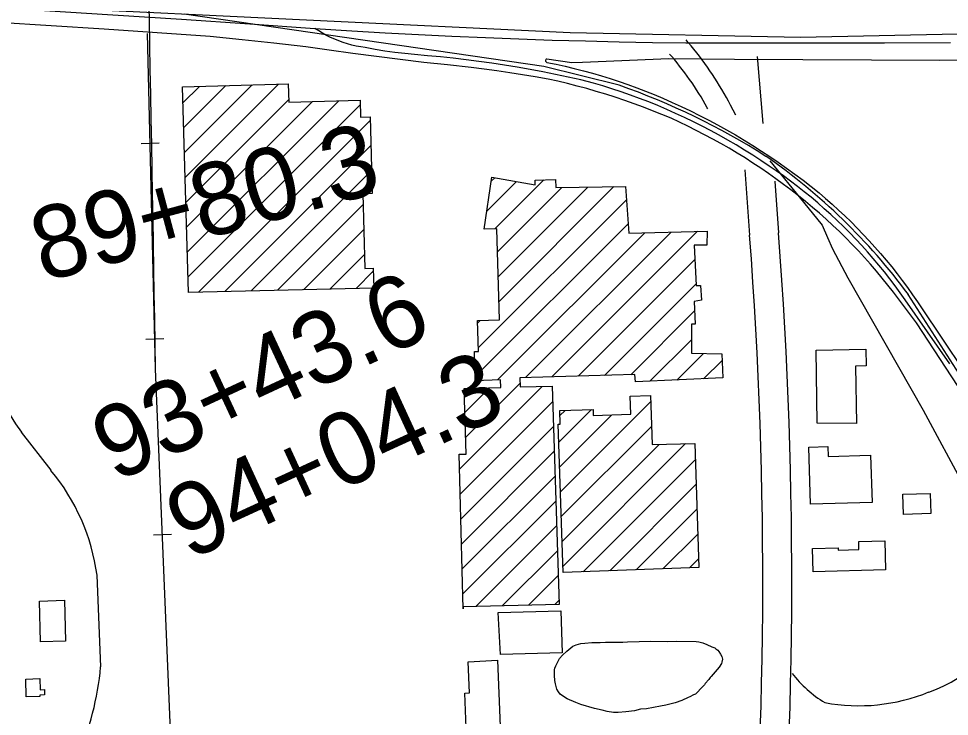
# Model space of a CAD drawing. Extents: x 3297716 to 3335574, y 688621 to 713991.
# Drawn here: x 3325850 to 3327134, y 704230 to 705193 of the extents above; entities that cross this region are included whole.
import ezdxf

# ---------------------------------------------------------------- set-up
doc = ezdxf.new("R2010")
doc.units = 0
for name, color, linetype in [('V-BLDG-OTLN', 7, 'Continuous'), ('V-BRDG-OTLN', 7, 'Continuous'), ('V-RAIL-TRAK', 7, 'Continuous'), ('V-ROAD-CNTR', 7, 'Continuous'), ('V-SITE-VEGE', 7, 'Continuous'), ('V-SURV-IDEN', 7, 'Continuous'), ('V-TOPO-SHOR', 7, 'Continuous')]:
    doc.layers.add(name, color=color, linetype=linetype)

msp = doc.modelspace()

# ---------------------------------------------------------------- linework, layer by layer
at = {"layer": 'V-BLDG-OTLN'}
for p, q in [((3326076.3, 705076.6), (3326099, 705099.3)), ((3326077.3, 705042.2), (3326135.4, 705100.4)), ((3326078.3, 705007.9), (3326171.9, 705101.5)), ((3326079.3, 704973.5), (3326208.3, 705102.5)), ((3326080.3, 704939.2), (3326222.3, 705081.2)), ((3326081.3, 704904.8), (3326254.9, 705078.4)), ((3326082.3, 704870.5), (3326291.2, 705079.4)), ((3326083.3, 704836.1), (3326320.9, 705073.7)), ((3326097.9, 704815.4), (3326334.7, 705052.1)), ((3326134.1, 704816.3), (3326335.6, 705017.7)), ((3326170.4, 704817.1), (3326336.6, 704983.3)), ((3326495.4, 704926.9), (3326536.4, 704967.9)), ((3326501.7, 704968.6), (3326506.4, 704973.3)), ((3326506.7, 704902.8), (3326574.2, 704970.4)), ((3326510.2, 704871), (3326598.9, 704959.7)), ((3326511.3, 704836.7), (3326634.9, 704960.3)), ((3326512.4, 704802.5), (3326670.8, 704960.9)), ((3326483.7, 704738.5), (3326688, 704942.7)), ((3326206.6, 704818), (3326324.8, 704936.3)), ((3326242.8, 704818.8), (3326325.8, 704901.8)), ((3326479.5, 704698.8), (3326690.4, 704909.8)), ((3326510.2, 704694.2), (3326713.3, 704897.4)), ((3326548.9, 704697.6), (3326749.7, 704898.3)), ((3326585.3, 704698.6), (3326786, 704899.3)), ((3326279, 704819.7), (3326326.7, 704867.4)), ((3326621.6, 704699.6), (3326782.6, 704860.6)), ((3326315.2, 704820.5), (3326338.9, 704844.3)), ((3326657.9, 704700.5), (3326784.3, 704826.9)), ((3326694.3, 704701.5), (3326782.1, 704789.4)), ((3326482.7, 704772.7), (3326486.3, 704776.4)), ((3326720.6, 704692.5), (3326777.9, 704749.7)), ((3326478.4, 704733.2), (3326478.8, 704733.5)), ((3326757.6, 704694.1), (3326794.2, 704730.8)), ((3326794.6, 704695.8), (3326820, 704721.1)), ((3326457.9, 704571.2), (3326571.9, 704685.2)), ((3326465.4, 704649.4), (3326499.3, 704683.3)), ((3326466.3, 704614.9), (3326541.3, 704690)), ((3326693.3, 704671.4), (3326693.8, 704671.9)), ((3326458.9, 704536.8), (3326586.4, 704664.4)), ((3326597.1, 704539.9), (3326721.7, 704664.5)), ((3326594.8, 704608.3), (3326639.9, 704653.4)), ((3326596, 704574.1), (3326667.9, 704646.1)), ((3326596.3, 704645.2), (3326603.4, 704652.3)), ((3326459.8, 704502.4), (3326587.5, 704630.1)), ((3326598.3, 704505.8), (3326722.7, 704630.1)), ((3326600.7, 704437.4), (3326769.7, 704606.4)), ((3326460.7, 704467.9), (3326588.6, 704595.8)), ((3326599.5, 704471.6), (3326733.2, 704605.3)), ((3326628.3, 704429.6), (3326783.3, 704584.6)), ((3326461.6, 704433.5), (3326589.6, 704561.5)), ((3326665, 704431), (3326784.3, 704550.3)), ((3326462.5, 704399), (3326590.7, 704527.2)), ((3326701.6, 704432.3), (3326785.4, 704516)), ((3326480.5, 704381.7), (3326591.8, 704492.9)), ((3326738.3, 704433.6), (3326786.4, 704481.7)), ((3326516.7, 704382.6), (3326592.8, 704458.7)), ((3326775, 704434.9), (3326787.4, 704447.4)), ((3326553, 704383.4), (3326593.9, 704424.4)), ((3326589.2, 704384.3), (3326595, 704390.1))]:
    msp.add_line(p, q, dxfattribs=at)
for points in [[(3326083.9, 704815.1), (3326075.6, 705098.7), (3326221.7, 705102.9), (3326222.4, 705077.6), (3326320.7, 705080.1), (3326321.4, 705056.9), (3326334.5, 705057.3), (3326337.5, 704951.3), (3326324.5, 704950.9), (3326327.2, 704848), (3326338.8, 704848.3), (3326339.5, 704821.1)], [(3326463.1, 704381.3), (3326463.1, 704378.6), (3326457.4, 704591.8), (3326466.9, 704592), (3326464.5, 704682.4), (3326514.8, 704683.7), (3326514.5, 704694.4), (3326479.6, 704693.2), (3326478.4, 704733.5), (3326483.9, 704733.7), (3326482.5, 704776.3), (3326513.2, 704777.3), (3326509.2, 704902.9), (3326491.7, 704902.3), (3326502.5, 704974), (3326562.1, 704963.2), (3326562.1, 704969.9), (3326590.3, 704971), (3326590.8, 704959.6), (3326686.7, 704961.2), (3326691.3, 704896.8), (3326799.3, 704899.6), (3326799.1, 704880.2), (3326781.6, 704880.4), (3326784.4, 704824.7), (3326790.4, 704824.6), (3326791.5, 704804.5), (3326781.4, 704802.6), (3326783.1, 704771.1), (3326777.7, 704771.2), (3326778, 704731), (3326819.5, 704730.5), (3326821.1, 704697), (3326700.4, 704691.6), (3326699.9, 704701.7), (3326541, 704697.4), (3326541.5, 704684.7), (3326585.8, 704685.5), (3326595.2, 704384.5)], [(3326951.3, 704634.6), (3326949.7, 704735.4), (3327018.3, 704736.5), (3327018.7, 704713.7), (3327003.9, 704713.5), (3327005.3, 704634.3)], [(3326601, 704428.6), (3326593.9, 704633.1), (3326596.7, 704633.2), (3326596.1, 704652), (3326642.2, 704653.4), (3326642.4, 704645.3), (3326694, 704646.9), (3326693.3, 704671.9), (3326721.4, 704672.7), (3326723.5, 704605), (3326782.6, 704606.8), (3326787.8, 704435.4)], [(3327027.1, 704525.4), (3326941.9, 704523), (3326939.6, 704601.6), (3326965.9, 704602.4), (3326966.3, 704588.7), (3327024.7, 704590.4)], [(3327108.1, 704509.8), (3327070.2, 704508.7), (3327069.3, 704536.7), (3327107.3, 704537.8)], [(3327045.5, 704432.3), (3326945.9, 704429.6), (3326945, 704461.7), (3326980.3, 704462.6), (3326980.4, 704459.6), (3327008.8, 704460.3), (3327008.5, 704471.2), (3327044.5, 704472.2)], [(3325879.9, 704333), (3325878.3, 704389.3), (3325912.8, 704390.3), (3325914.4, 704333.9)], [(3326511.3, 704373.3), (3326597.7, 704375.7), (3326599.3, 704317.8), (3326514.6, 704315.4)], [(3326510.2, 704307.5), (3326514, 704216.2), (3326467.1, 704214.3), (3326465.1, 704262.1), (3326471.6, 704262.4), (3326469.9, 704305.6)], [(3325860.1, 704257), (3325859.4, 704281.7), (3325878.7, 704282.3), (3325879.2, 704266.9), (3325885.3, 704267.1), (3325885.5, 704259.8), (3325878.9, 704259.6), (3325878.9, 704257.6)]]:
    msp.add_lwpolyline(points, close=True, dxfattribs=at)
at = {"layer": 'V-BRDG-OTLN'}
for points in [[(3325790.6, 705209.6), (3325885.2, 705203.9), (3325979.7, 705197.9), (3326074.2, 705191.8), (3326168.7, 705185.4), (3326258.4, 705179.1), (3326309.2, 705175.8), (3326355.3, 705173.1), (3326401.3, 705170.7), (3326447.4, 705168.5), (3326493.5, 705166.5), (3326539.6, 705164.7), (3326585.7, 705163.2)], [(3326698.6, 705075.2), (3326685.7, 705079.8), (3326672.7, 705084.2), (3326659.6, 705088.3), (3326646.5, 705092.3), (3326633.3, 705096.1), (3326620, 705099.7), (3326606.7, 705103.1), (3326593.4, 705106.3), (3326580, 705109.3), (3326562.4, 705112.4), (3326544.8, 705115.3), (3326527.2, 705118.1), (3326509.5, 705120.7), (3326491.8, 705123.1), (3326474.1, 705125.3), (3326441.4, 705128.8), (3326408.7, 705132.4), (3326376, 705136.3), (3326343.4, 705140.4), (3326310.8, 705144.7), (3326278.2, 705149.3), (3326245.7, 705154), (3326201.9, 705159), (3326158, 705163.6), (3326114, 705167.9), (3326040.8, 705173.2), (3325967.6, 705178.2), (3325894.4, 705183), (3325821.2, 705187.5)], [(3327134, 704716.4), (3327072.7, 704804.6), (3327065.8, 704814.5), (3327058.7, 704824.2), (3327051.4, 704833.8), (3327044, 704843.2), (3327036.4, 704852.6), (3327028.6, 704861.8), (3327020.7, 704870.9), (3327012.7, 704879.8), (3327004.4, 704888.6), (3326996.1, 704897.3), (3326987.5, 704905.8), (3326978.9, 704914.2), (3326970.1, 704922.4), (3326961.1, 704930.5), (3326952.1, 704938.4), (3326942.8, 704946.2), (3326933.5, 704953.8), (3326924, 704961.2), (3326914.4, 704968.5), (3326904.7, 704975.7), (3326894.8, 704982.6), (3326884.9, 704989.4), (3326873.7, 704996.9), (3326862.4, 705004.3), (3326851, 705011.4), (3326839.5, 705018.4), (3326827.9, 705025.2), (3326816.1, 705031.8), (3326804.3, 705038.2), (3326792.4, 705044.4), (3326780.4, 705050.5), (3326768.2, 705056.3), (3326756, 705062), (3326743.7, 705067.4), (3326731.3, 705072.7), (3326718.9, 705077.7), (3326706.3, 705082.6), (3326693.7, 705087.3), (3326681, 705091.7), (3326668.2, 705096), (3326655.4, 705100.1), (3326642.5, 705103.9), (3326625.1, 705108.1), (3326607.7, 705112), (3326590.3, 705115.7), (3326572.8, 705119.2), (3326555.2, 705122.5), (3326537.6, 705125.6), (3326520, 705128.5), (3326502.3, 705131.2), (3326484.7, 705133.7), (3326466.9, 705136), (3326449.2, 705138.1), (3326431.4, 705139.9), (3326413.7, 705141.6), (3326395.9, 705143.1), (3326382.2, 705144.5), (3326368.5, 705146.1), (3326354.9, 705148), (3326341.3, 705150.2), (3326327.8, 705152.7), (3326321.6, 705153.7), (3326315.5, 705154.9), (3326309.4, 705156.3), (3326303.4, 705158), (3326297.5, 705159.9), (3326291.6, 705162), (3326285.8, 705164.3), (3326280.1, 705166.9), (3326274.5, 705169.6), (3326269, 705172.6), (3326263.6, 705175.7), (3326258.4, 705179.1)], [(3326585.7, 705163.2), (3326631.8, 705161.9), (3326677.9, 705160.8), (3326724, 705159.9), (3326770.1, 705159.3), (3326861.4, 705159.1), (3326952.7, 705159.1), (3327043.9, 705159.3), (3327135.2, 705159.7)], [(3326577.2, 705136.6), (3326576.7, 705136), (3326576.4, 705135.4), (3326576.3, 705134.7), (3326576.4, 705134), (3326576.7, 705133.4), (3326577.2, 705132.9), (3326577.9, 705132.5), (3326578.5, 705132.4), (3326591.2, 705129.8), (3326603.7, 705127), (3326616.2, 705124), (3326628.7, 705120.7), (3326641.1, 705117.3), (3326653.5, 705113.7), (3326665.8, 705109.9), (3326678, 705105.9), (3326690.2, 705101.7), (3326702.3, 705097.3), (3326714.4, 705092.7), (3326726.3, 705087.9), (3326738.2, 705082.9), (3326751, 705077.2), (3326763.8, 705071.4), (3326776.5, 705065.3), (3326789.1, 705059.1), (3326801.6, 705052.7), (3326813.9, 705046), (3326826.2, 705039.2), (3326838.4, 705032.2), (3326850.5, 705025), (3326862.4, 705017.7), (3326874.3, 705010.1), (3326886, 705002.4), (3326897.6, 704994.5), (3326909.1, 704986.4), (3326920.5, 704978.1), (3326931.7, 704969.7), (3326942.8, 704961.1), (3326953.8, 704952.3), (3326962.9, 704944.5), (3326971.9, 704936.7), (3326980.7, 704928.6), (3326989.5, 704920.5), (3326998, 704912.2), (3327006.5, 704903.7), (3327014.8, 704895.1), (3327022.9, 704886.4), (3327030.9, 704877.5), (3327038.8, 704868.5), (3327046.5, 704859.4), (3327054.1, 704850.1), (3327061.4, 704840.8), (3327068.7, 704831.3), (3327075.8, 704821.7), (3327082.7, 704811.9), (3327089.4, 704802.1), (3327128.9, 704743.4), (3327168.1, 704684.7)], [(3327329.3, 705138.6), (3327120.3, 705135), (3326837.2, 705136.3), (3326746.5, 705137.2), (3326627.5, 705132), (3326612.9, 705131.9), (3326578.5, 705137), (3326577.8, 705136.9), (3326577.2, 705136.6)], [(3327161.5, 704661.5), (3327088.2, 704773), (3327056.3, 704815.2), (3327048.7, 704825), (3327040.9, 704834.7), (3327032.9, 704844.3), (3327024.8, 704853.8), (3327016.6, 704863.1), (3327008.1, 704872.3), (3326999.5, 704881.3), (3326990.8, 704890.2), (3326981.9, 704898.9), (3326972.9, 704907.5), (3326963.7, 704915.9), (3326954.4, 704924.2), (3326944.9, 704932.3), (3326935.3, 704940.3), (3326925.3, 704948.4), (3326915.1, 704956.3), (3326904.8, 704964.1), (3326894.4, 704971.7), (3326883.9, 704979.1), (3326873.3, 704986.4), (3326862.6, 704993.5), (3326851.7, 705000.5), (3326840.7, 705007.3), (3326829.7, 705013.9), (3326818.5, 705020.3), (3326807.3, 705026.6), (3326795.9, 705032.6), (3326784.4, 705038.5), (3326772.9, 705044.3), (3326761.3, 705049.8), (3326749.6, 705055.2), (3326736.9, 705060.5), (3326724.2, 705065.6), (3326711.5, 705070.5), (3326698.6, 705075.2)]]:
    msp.add_lwpolyline(points, dxfattribs=at)
at = {"layer": 'V-RAIL-TRAK'}
for points in [[(3326310.1, 696520.6), (3326277, 697540.2), (3326277, 697540.2), (3326235.8, 698858.8), (3326235.8, 698858.8), (3326142.9, 701914.3), (3326142.9, 701914.3), (3326092.1, 703411.3), (3326038.6, 704709.6), (3326038.6, 704709.6), (3326027.4, 705172.4)], [(3326018.6, 705020.6), (3326043.6, 705021.2)], [(3326025.1, 704750.7), (3326050.1, 704751.3)], [(3326142.9, 701914.3), (3326092.1, 703411.3), (3326038.6, 704709.6)], [(3326035.5, 704480.7), (3326060.5, 704481.7)]]:
    msp.add_lwpolyline(points, dxfattribs=at)
msp.add_arc((3192221.7, 702573.2), 133833.9, 0.914669, 1.857183, dxfattribs=at)
at = {"layer": 'V-ROAD-CNTR'}
for points in [[(3322125.8, 705446), (3325883, 705208.4), (3326610.3, 705173.6), (3326928.1, 705167.1), (3327579.2, 705181), (3328294.9, 705204.7)], [(3326678.1, 705100.8), (3326574.1, 705126.7), (3326078.2, 705199)], [(3326838.8, 705059.5), (3326831.8, 705073.2), (3326828.9, 705078.7), (3326826, 705084.1), (3326822.9, 705089.5), (3326819.8, 705094.8), (3326816.7, 705100.1), (3326813.5, 705105.4), (3326810.2, 705110.6), (3326806.8, 705115.7), (3326803.3, 705120.9), (3326799.8, 705125.9), (3326796.3, 705131), (3326792.6, 705135.9), (3326788.9, 705140.9), (3326785.1, 705145.7), (3326781.3, 705150.6), (3326777.4, 705155.3), (3326773.4, 705160), (3326770.5, 705163.5)], [(3326800.4, 705068.3), (3326799.7, 705069.6), (3326796.9, 705074.6), (3326794, 705079.6), (3326791, 705084.6), (3326788, 705089.5), (3326784.9, 705094.3), (3326781.8, 705099.2), (3326778.6, 705104), (3326775.3, 705108.7), (3326771.9, 705113.4), (3326768.5, 705118), (3326765.1, 705122.7), (3326761.5, 705127.2), (3326757.9, 705131.7), (3326754.3, 705136.2), (3326750.6, 705140.6), (3326747.7, 705143.9)], [(3326868.4, 705140.6), (3326876.1, 705048)], [(3326851.3, 704984.2), (3326858.1, 704894)], [(3326892.6, 704968.4), (3326898, 704897)], [(3327237.9, 704542.2), (3327209.2, 704606.3), (3327076.9, 704812.3)], [(3325894.4, 704569.6), (3325853.8, 704622.1)], [(3325962.9, 704298.3), (3325957.9, 704424.9)]]:
    msp.add_lwpolyline(points, dxfattribs=at)
for centre, radius, start, end in [((3326348, 704161.4), 995.7, 57.6671, 70.6365), ((3326399, 704309.8), 843.9, 36.5453, 55.2047), ((3320628.8, 704418.3), 6247.4, 354.82314, 4.36666), ((3320628.8, 704418.3), 6287.4, 354.82314, 4.36666), ((3326058.4, 704777.4), 256.8, 167.0323, 217.1984), ((3325671.8, 704385.4), 288.8, 7.8434, 39.6022), ((3327043.2, 704443.9), 190.6, 289.0606, 342.4057), ((3325584.4, 704331.7), 379.9, 335.4278, 354.9572), ((3327050.1, 704393.4), 169.2, 217.8874, 238.4518), ((3327008.4, 704501.6), 256.8, 259.5194, 292.1832)]:
    msp.add_arc(centre, radius, start, end, dxfattribs=at)
at = {"layer": 'V-SITE-VEGE'}
msp.add_lwpolyline([(3326783.5, 704260.9), (3326780.4, 704259.8), (3326775.6, 704257.1), (3326773.3, 704256), (3326764.7, 704252.2), (3326755.3, 704248.7), (3326742.3, 704245.4), (3326735.3, 704244.3), (3326715.7, 704240.6), (3326707.5, 704239.9), (3326699.3, 704238), (3326687.2, 704236.2), (3326676.7, 704235.6), (3326670.4, 704235.6), (3326661.5, 704236.9), (3326654.8, 704238.5), (3326643.9, 704241), (3326625.3, 704246.7), (3326618.3, 704249.1), (3326606.2, 704254.3), (3326601.2, 704257.5), (3326596.9, 704261), (3326594.6, 704263.8), (3326591.9, 704267.7), (3326590.1, 704275.2), (3326589.3, 704279.5), (3326589, 704286.5), (3326589.1, 704294.3), (3326589.5, 704296.6), (3326590.7, 704299.8), (3326591.9, 704302.5), (3326594.3, 704307.1), (3326595.9, 704309.8), (3326599.9, 704314.5), (3326605.8, 704320.3), (3326614.4, 704326.8), (3326618.8, 704328.7), (3326625, 704330.6), (3326630.5, 704331.3), (3326640.3, 704332), (3326652, 704332.2), (3326659.4, 704332.6), (3326673.4, 704332.4), (3326683.2, 704332.7), (3326689.8, 704333), (3326721.9, 704333.8), (3326745.3, 704333.5), (3326757, 704333.8), (3326784.3, 704333.5), (3326788.2, 704333.1), (3326793.3, 704331.8), (3326799.1, 704329.4), (3326806.1, 704326.2), (3326810, 704324.6), (3326811.5, 704323.1), (3326814.2, 704321.5), (3326815.4, 704319.5), (3326818.1, 704316), (3326819.6, 704312.8), (3326820.7, 704308.9), (3326819.9, 704305), (3326819.1, 704303.1), (3326815.9, 704298), (3326805.2, 704285.3), (3326803.7, 704283.7), (3326801.7, 704281), (3326796.9, 704275.6), (3326795.7, 704273.7), (3326793.4, 704271.3)], close=True, dxfattribs=at)
at = {"layer": 'V-TOPO-SHOR'}
msp.add_lwpolyline([(3326886, 704996.4), (3326932.2, 704939.5), (3326958.3, 704908), (3326965.6, 704891), (3326972.2, 704875.3), (3326993.5, 704835), (3327097.3, 704652.7), (3327155.1, 704545.8)], dxfattribs=at)

# ---------------------------------------------------------------- texts
at = {"layer": 'V-SURV-IDEN'}
for s, rotation, p in [('89+80.3', 14.9529, (3325883.1, 704829.1)), ('93+43.6', 24.8999, (3325982.3, 704552.3)), ('94+04.3', 24.6931, (3326084.3, 704444.8))]:
    msp.add_text(s, height=100, rotation=rotation, dxfattribs=at).set_placement(p)

doc.saveas('drawing.dxf')
